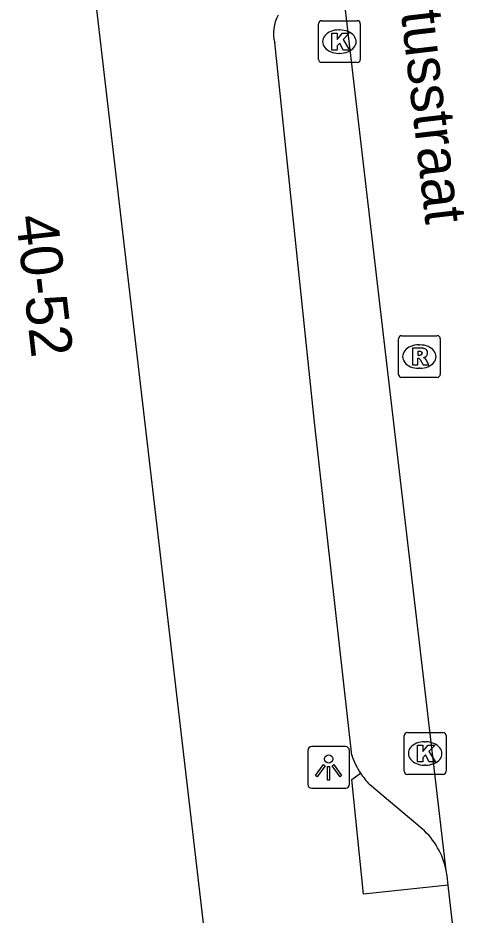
# Model space of a CAD drawing. Extents: x 160379 to 161131, y 383940 to 384849.
# Drawn here: x 160610.51 to 160621.18, y 384755.09 to 384776.53 of the extents above; entities that cross this region are included whole.
import ezdxf

# ---------------------------------------------------------------- set-up
doc = ezdxf.new("R2010")
doc.units = 0
for name, color, linetype in [('IMGEO_Kolk', 7, 'Continuous'), ('IMGEO_Lichtpunt', 7, 'Continuous'), ('IMGEO_Openbare_ruimte_label', 7, 'Continuous'), ('IMGEO_Pand', 7, 'Continuous'), ('IMGEO_Pand_nummerreeks', 7, 'Continuous'), ('IMGEO_Rijbaan_lokaal_open', 7, 'Continuous'), ('IMGEO_Rioolput', 7, 'Continuous'), ('IMGEO_Voetpad_open', 7, 'Continuous')]:
    doc.layers.add(name, color=color, linetype=linetype)

msp = doc.modelspace()

# ---------------------------------------------------------------- linework, layer by layer
at = {"layer": 'IMGEO_Kolk'}
for p, q in [((160617.695, 384775.539), (160617.695, 384776.391)), ((160617.77, 384776.465), (160618.622, 384776.465)), ((160618.696, 384776.391), (160618.696, 384775.539)), ((160618.183, 384776.245), (160618.208, 384776.245)), ((160618.206, 384775.685), (160618.181, 384775.685)), ((160618.622, 384775.465), (160617.77, 384775.465)), ((160619.821, 384759.456), (160620.673, 384759.456)), ((160619.746, 384758.53), (160619.746, 384759.382)), ((160620.234, 384759.236), (160620.259, 384759.236)), ((160620.747, 384759.382), (160620.747, 384758.53)), ((160620.257, 384758.676), (160620.232, 384758.676)), ((160620.673, 384758.456), (160619.821, 384758.456))]:
    msp.add_line(p, q, dxfattribs=at)
for points in [[(160617.695, 384775.539), (160617.695, 384776.391)], [(160617.77, 384776.465), (160618.622, 384776.465)], [(160618.696, 384776.391), (160618.696, 384775.539)], [(160618.016, 384776.165), (160618.139, 384776.165), (160618.139, 384776.014), (160618.269, 384776.165), (160618.433, 384776.165), (160618.287, 384776.014), (160618.44, 384775.765), (160618.288, 384775.765), (160618.203, 384775.929), (160618.139, 384775.862), (160618.139, 384775.765), (160618.016, 384775.765), (160618.016, 384776.165)], [(160618.622, 384775.465), (160617.77, 384775.465)], [(160619.821, 384759.456), (160620.673, 384759.456)], [(160619.746, 384758.53), (160619.746, 384759.382)], [(160620.747, 384759.382), (160620.747, 384758.53)], [(160620.067, 384759.156), (160620.19, 384759.156), (160620.19, 384759.005), (160620.32, 384759.156), (160620.484, 384759.156), (160620.338, 384759.005), (160620.491, 384758.756), (160620.339, 384758.756), (160620.254, 384758.92), (160620.19, 384758.853), (160620.19, 384758.756), (160620.067, 384758.756), (160620.067, 384759.156)], [(160620.673, 384758.456), (160619.821, 384758.456)]]:
    msp.add_lwpolyline(points, dxfattribs=at)
for centre, start, end in [((160617.772, 384776.389), 91.552, 178.448), ((160617.772, 384776.389), 91.552, 178.448), ((160618.62, 384776.389), 1.552, 88.448), ((160618.62, 384776.389), 1.552, 88.448), ((160617.772, 384775.541), 181.552, 268.448), ((160617.772, 384775.541), 181.552, 268.448), ((160618.62, 384775.541), 271.552, 358.448), ((160618.62, 384775.541), 271.552, 358.448), ((160619.823, 384759.38), 91.552, 178.448), ((160619.823, 384759.38), 91.552, 178.448), ((160620.671, 384759.38), 1.552, 88.448), ((160620.671, 384759.38), 1.552, 88.448), ((160619.823, 384758.532), 181.552, 268.448), ((160619.823, 384758.532), 181.552, 268.448), ((160620.671, 384758.532), 271.552, 358.448), ((160620.671, 384758.532), 271.552, 358.448)]:
    msp.add_arc(centre, 0.0765, start, end, dxfattribs=at)
for centre, major_axis, ratio, start_param, end_param in [((160618.182, 384775.965), (-0.387, 0.002), 0.722429, 4.712389, 7.853982), ((160618.207, 384775.965), (-0.39, 0.002), 0.717154, 1.570796, 4.712389), ((160620.233, 384758.956), (-0.387, 0.002), 0.722429, 4.712389, 7.853982), ((160620.258, 384758.956), (-0.39, 0.002), 0.717154, 1.570796, 4.712389)]:
    msp.add_ellipse(centre, major_axis=major_axis, ratio=ratio, start_param=start_param, end_param=end_param, dxfattribs=at)
at = {"layer": 'IMGEO_Lichtpunt'}
for p, q in [((160617.439, 384759.027), (160617.439, 384758.22)), ((160617.439, 384759.027), (160617.439, 384758.22)), ((160618.341, 384759.122), (160617.533, 384759.122)), ((160618.341, 384759.122), (160617.533, 384759.122)), ((160618.435, 384758.22), (160618.435, 384759.027)), ((160618.435, 384758.22), (160618.435, 384759.027)), ((160617.533, 384758.126), (160618.341, 384758.126)), ((160617.533, 384758.126), (160618.341, 384758.126))]:
    msp.add_line(p, q, dxfattribs=at)
for points in [[(160617.813, 384758.691), (160617.852, 384758.663), (160617.664, 384758.401), (160617.626, 384758.428), (160617.813, 384758.691)], [(160617.915, 384758.643), (160617.962, 384758.643), (160617.962, 384758.321), (160617.915, 384758.321), (160617.915, 384758.643)], [(160618.025, 384758.663), (160618.063, 384758.69), (160618.25, 384758.428), (160618.211, 384758.4), (160618.025, 384758.663)]]:
    msp.add_lwpolyline(points, dxfattribs=at)
msp.add_circle((160617.938, 384758.825), 0.0994, dxfattribs=at)
for centre, start, end in [((160617.533, 384759.027), 90, 180), ((160617.533, 384759.027), 90, 180), ((160618.341, 384759.027), 0, 90), ((160618.341, 384759.027), 0, 90), ((160617.533, 384758.22), 180, 270), ((160617.533, 384758.22), 180, 270), ((160618.341, 384758.22), 270, 0), ((160618.341, 384758.22), 270, 360)]:
    msp.add_arc(centre, 0.0946, start, end, dxfattribs=at)
at = {"layer": 'IMGEO_Pand'}
msp.add_lwpolyline([(160611.498, 384784.319), (160615.089, 384753.605)], dxfattribs=at)
at = {"layer": 'IMGEO_Rijbaan_lokaal_open'}
for points in [[(160620.752, 384756.156), (160618.065, 384779.112)], [(160620.797, 384755.812), (160620.772, 384756.031), (160620.752, 384756.156)], [(160621.017, 384753.86), (160620.797, 384755.812)]]:
    msp.add_lwpolyline(points, dxfattribs=at)
at = {"layer": 'IMGEO_Rioolput'}
for p, q in [((160619.607, 384768.013), (160619.607, 384768.865)), ((160619.682, 384768.939), (160620.534, 384768.939)), ((160620.608, 384768.865), (160620.608, 384768.013)), ((160620.095, 384768.719), (160620.12, 384768.719)), ((160620.118, 384768.159), (160620.093, 384768.159)), ((160620.534, 384767.939), (160619.682, 384767.939))]:
    msp.add_line(p, q, dxfattribs=at)
for points in [[(160619.607, 384768.013), (160619.607, 384768.865)], [(160619.682, 384768.939), (160620.534, 384768.939)], [(160620.608, 384768.865), (160620.608, 384768.013)], [(160620.196, 384768.637), (160619.944, 384768.639), (160619.944, 384768.239)], [(160620.122, 384768.558), (160620.068, 384768.558), (160620.068, 384768.477)], [(160620.068, 384768.477), (160620.12, 384768.477)], [(160619.944, 384768.239), (160620.068, 384768.239), (160620.068, 384768.401), (160620.079, 384768.401)], [(160620.126, 384768.372), (160620.197, 384768.239), (160620.337, 384768.239), (160620.272, 384768.365)], [(160620.534, 384767.939), (160619.682, 384767.939)]]:
    msp.add_lwpolyline(points, dxfattribs=at)
for centre, radius, start, end in [((160619.684, 384768.863), 0.0765, 91.552, 178.448), ((160619.684, 384768.863), 0.0765, 91.552, 178.448), ((160620.532, 384768.863), 0.0765, 1.552, 88.448), ((160620.532, 384768.863), 0.0765, 1.552, 88.448), ((160620.104, 384768.666), 0.19, 274.7715, 282.9687), ((160620.128, 384768.462), 0.0964, 77.0061, 93.1865), ((160620.142, 384768.519), 0.0378, 276.6634, 79.6772), ((160620.195, 384768.527), 0.109, 350.3612, 89.416), ((160620.193, 384768.527), 0.112, 277.5842, 350.9817), ((160620.078, 384768.348), 0.0533, 26.0293, 88.6989), ((160620.177, 384768.312), 0.108, 29.5134, 73.7905), ((160619.684, 384768.015), 0.0765, 181.552, 268.448), ((160619.684, 384768.015), 0.0765, 181.552, 268.448), ((160620.532, 384768.015), 0.0765, 271.552, 358.448), ((160620.532, 384768.015), 0.0765, 271.552, 358.448)]:
    msp.add_arc(centre, radius, start, end, dxfattribs=at)
for centre, major_axis, ratio, start_param, end_param in [((160620.094, 384768.439), (-0.387, 0.002), 0.722429, 4.712389, 7.853982), ((160620.119, 384768.439), (-0.39, 0.002), 0.717154, 1.570796, 4.712389)]:
    msp.add_ellipse(centre, major_axis=major_axis, ratio=ratio, start_param=start_param, end_param=end_param, dxfattribs=at)
at = {"layer": 'IMGEO_Voetpad_open'}
for points in [[(160618.49, 384758.917), (160617.602, 384766.873), (160616.649, 384775.945)], [(160620.797, 384755.812), (160618.771, 384755.592), (160618.494, 384758.333), (160618.702, 384758.484)], [(160620.174, 384757.157), (160618.915, 384758.215)]]:
    msp.add_lwpolyline(points, dxfattribs=at)
for centre, radius, start, end in [((160617.515, 384776.171), 0.895, 151.5644, 194.6184), ((160620.253, 384759.512), 1.861, 198.6448, 213.5286), ((160620.268, 384759.505), 1.869, 213.1069, 223.639), ((160618.978, 384755.799), 1.81, 11.3796, 48.6266)]:
    msp.add_arc(centre, radius, start, end, dxfattribs=at)

# ---------------------------------------------------------------- texts
at = {"layer": 'IMGEO_Openbare_ruimte_label'}
msp.add_text('Benedictusstraat', height=1, rotation=276.663, dxfattribs=at).set_placement((160619.106, 384781.471))
at = {"layer": 'IMGEO_Pand_nummerreeks'}
msp.add_text('40-52', height=1, rotation=276.4685, dxfattribs=at).set_placement((160610.454, 384771.785))

doc.saveas('drawing.dxf')
